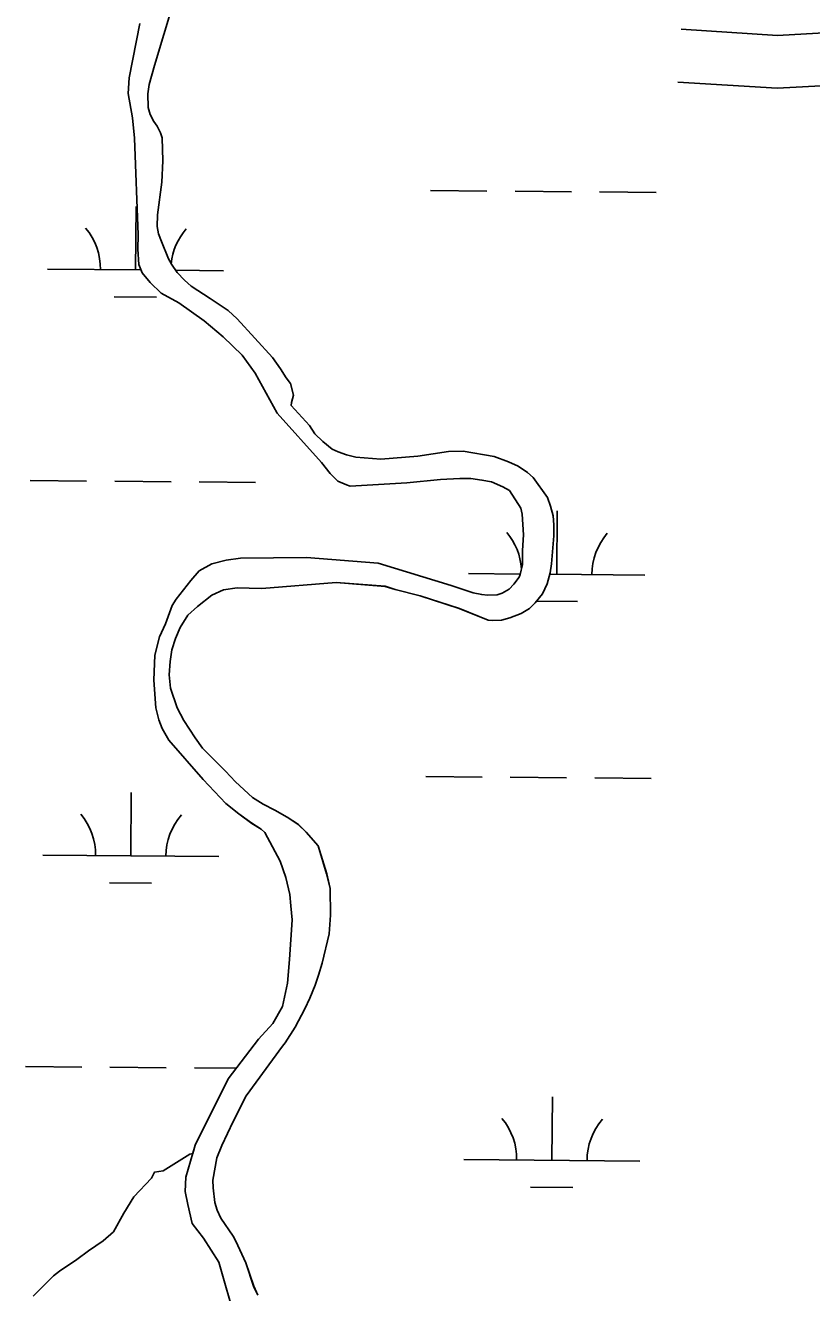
# Model space of a CAD drawing. Extents: x 3271442 to 3309282, y 752266 to 777610.
# Drawn here: x 3300526 to 3300972, y 770763 to 771482 of the extents above; entities that cross this region are included whole.
import ezdxf

# ---------------------------------------------------------------- set-up
doc = ezdxf.new("R2010")
doc.units = 0
for name, color, linetype in [('V-ROAD-CNTR', 7, 'Continuous'), ('V-SITE-VEGE', 7, 'Continuous'), ('V-WETL-SWMP', 7, 'Continuous')]:
    doc.layers.add(name, color=color, linetype=linetype)

msp = doc.modelspace()

# ---------------------------------------------------------------- linework, layer by layer
at = {"layer": 'V-ROAD-CNTR'}
for points in [[(3301551.78, 771162.34), (3301522.01, 771191.25), (3301491.34, 771206.56), (3301428.28, 771246.01), (3301384.27, 771267.42), (3301340.2, 771283.56), (3301291.82, 771294.45), (3301236.28, 771310.4), (3301195.32, 771326.46), (3301174.17, 771338.71), (3301163.23, 771351.77), (3301137.03, 771383.73), (3301098.42, 771422.76), (3301062.09, 771460.95), (3301038.76, 771474.55), (3301014.88, 771480.9), (3300982.67, 771477.88), (3300952.96, 771476.31), (3300898.23, 771479.78)], [(3301527.91, 771143.7), (3301504.44, 771166.49), (3301476.65, 771180.36), (3301413.73, 771219.73), (3301372.52, 771239.77), (3301331.71, 771254.72), (3301284.37, 771265.37), (3301226.64, 771281.95), (3301182.25, 771299.36), (3301154.56, 771315.4), (3301140.13, 771332.63), (3301114.72, 771363.62), (3301076.89, 771401.87), (3301043.3, 771437.18), (3301027.14, 771446.6), (3301012.35, 771450.53), (3300984.86, 771447.96), (3300952.81, 771446.26), (3300896.33, 771449.84)]]:
    msp.add_lwpolyline(points, dxfattribs=at)
at = {"layer": 'V-SITE-VEGE'}
for p, q in [((3300609.96, 771494.34), (3300599.31, 771459.18)), ((3300599.31, 771459.18), (3300596.22, 771448.45)), ((3300596.22, 771448.45), (3300595.6, 771443.12)), ((3300595.6, 771443.12), (3300595.73, 771435.42)), ((3300595.73, 771435.42), (3300596.92, 771431.47)), ((3300596.92, 771431.47), (3300598.91, 771427.42)), ((3300598.91, 771427.42), (3300600.73, 771424.69)), ((3300600.73, 771424.69), (3300602.72, 771420.91)), ((3300602.72, 771420.91), (3300603.74, 771418.15)), ((3300603.74, 771418.15), (3300604.04, 771405.15)), ((3300604.04, 771405.15), (3300603.39, 771392.91)), ((3300603.39, 771392.91), (3300601.09, 771374.37)), ((3300601.09, 771374.37), (3300600.78, 771367.85)), ((3300600.78, 771367.85), (3300601.58, 771363.63)), ((3300601.58, 771363.63), (3300603.19, 771359.3)), ((3300603.19, 771359.3), (3300607.23, 771349.47)), ((3300607.23, 771349.47), (3300608.94, 771346.34)), ((3300608.94, 771346.34), (3300612.15, 771341.67)), ((3300612.15, 771341.67), (3300616.28, 771337.29)), ((3300616.28, 771337.29), (3300620.11, 771333.97)), ((3300620.11, 771333.97), (3300630.83, 771327.02)), ((3300630.83, 771327.02), (3300641.16, 771320.06)), ((3300641.16, 771320.06), (3300646.23, 771315.45)), ((3300646.23, 771315.45), (3300666.36, 771293.41)), ((3300666.36, 771293.41), (3300670.83, 771286.92)), ((3300670.83, 771286.92), (3300674.05, 771281.84)), ((3300674.05, 771281.84), (3300676.55, 771278.74)), ((3300676.55, 771278.74), (3300678.23, 771272.02)), ((3300677.05, 771267.87), (3300676.96, 771266.27)), ((3300676.96, 771266.27), (3300687.31, 771254.93)), ((3300678.23, 771272.02), (3300677.05, 771267.87)), ((3300687.31, 771254.93), (3300690.39, 771250.12)), ((3300690.39, 771250.12), (3300694.79, 771245.75)), ((3300694.79, 771245.75), (3300700.11, 771241.41)), ((3300700.11, 771241.41), (3300703.48, 771239.8)), ((3300703.48, 771239.8), (3300708.32, 771238.23)), ((3300708.32, 771238.23), (3300713.68, 771236.95)), ((3300713.68, 771236.95), (3300727.8, 771235.7)), ((3300727.8, 771235.7), (3300748.72, 771237.46)), ((3300748.72, 771237.46), (3300766.17, 771240.04)), ((3300766.17, 771240.04), (3300774.53, 771240.19)), ((3300774.53, 771240.19), (3300792.16, 771237.32)), ((3300792.16, 771237.32), (3300800.24, 771234.14)), ((3300800.24, 771234.14), (3300805.76, 771231.67)), ((3300805.76, 771231.67), (3300811.06, 771228.13)), ((3300811.06, 771228.13), (3300814.35, 771225.32)), ((3300814.35, 771225.32), (3300822.43, 771214.03)), ((3300822.43, 771214.03), (3300824.19, 771209.05)), ((3300824.19, 771209.05), (3300825.7, 771203.52)), ((3300825.7, 771203.52), (3300826.01, 771198.35)), ((3300826.01, 771198.35), (3300826.08, 771192.24)), ((3300826.08, 771192.24), (3300824.75, 771176.39)), ((3300824.75, 771176.39), (3300823.86, 771171.18)), ((3300702.38, 771165.65), (3300660.26, 771162.38)), ((3300730.22, 771163.53), (3300702.38, 771165.65)), ((3300823.86, 771171.18), (3300822.21, 771164.88)), ((3300631.83, 771158.5), (3300623.68, 771152.12)), ((3300638.5, 771161.52), (3300631.83, 771158.5)), ((3300646.17, 771162.7), (3300638.5, 771161.52)), ((3300652.95, 771162.4), (3300646.17, 771162.7)), ((3300660.26, 771162.38), (3300652.95, 771162.4)), ((3300735.99, 771161.73), (3300730.22, 771163.53)), ((3300750.19, 771158.08), (3300735.99, 771161.73)), ((3300772.35, 771150.86), (3300750.19, 771158.08)), ((3300819.62, 771159.21), (3300815.4, 771154.16)), ((3300822.21, 771164.88), (3300819.62, 771159.21)), ((3300623.68, 771152.12), (3300618.13, 771147.15)), ((3300788.77, 771144.37), (3300772.35, 771150.86)), ((3300812.19, 771151), (3300807.5, 771148.05)), ((3300815.4, 771154.16), (3300812.19, 771151)), ((3300618.13, 771147.15), (3300613.85, 771140.24)), ((3300791.29, 771144.19), (3300788.77, 771144.37)), ((3300796.34, 771144.36), (3300791.29, 771144.19)), ((3300800.95, 771145.57), (3300796.34, 771144.36)), ((3300807.5, 771148.05), (3300800.95, 771145.57)), ((3300613.85, 771140.24), (3300611.27, 771133.91)), ((3300611.27, 771133.91), (3300609.23, 771127.46)), ((3300609.23, 771127.46), (3300608.26, 771120.79)), ((3300608.26, 771120.79), (3300607.58, 771113.2)), ((3300607.58, 771113.2), (3300608.36, 771105.79)), ((3300608.36, 771105.79), (3300612.19, 771094.49)), ((3300612.19, 771094.49), (3300615.89, 771087.44)), ((3300615.89, 771087.44), (3300622.46, 771077.57)), ((3300622.46, 771077.57), (3300626.64, 771071.6)), ((3300626.64, 771071.6), (3300639.69, 771058.62)), ((3300639.69, 771058.62), (3300645.21, 771052.56)), ((3300645.21, 771052.56), (3300654.94, 771043.59)), ((3300654.94, 771043.59), (3300660.91, 771039.94)), ((3300660.91, 771039.94), (3300667.66, 771036.45)), ((3300667.66, 771036.45), (3300674.7, 771032.43)), ((3300674.7, 771032.43), (3300680.96, 771028.26)), ((3300680.96, 771028.26), (3300685.35, 771024.02)), ((3300685.35, 771024.02), (3300692.25, 771016.15)), ((3300692.25, 771016.15), (3300697.04, 771000.24)), ((3300697.04, 771000.24), (3300699.04, 770992.07)), ((3300699.04, 770992.07), (3300699.15, 770976.8)), ((3300699.15, 770976.8), (3300698.44, 770966.29)), ((3300698.44, 770966.29), (3300694.48, 770949.68)), ((3300694.48, 770949.68), (3300692.45, 770942.84)), ((3300692.45, 770942.84), (3300690.52, 770937.07)), ((3300690.52, 770937.07), (3300687.57, 770929.8)), ((3300687.57, 770929.8), (3300684.59, 770923.59)), ((3300684.59, 770923.59), (3300679.1, 770913.18)), ((3300679.1, 770913.18), (3300673.42, 770904.35)), ((3300671.88, 770902.57), (3300651.31, 770874.26)), ((3300673.42, 770904.35), (3300671.88, 770902.57)), ((3300651.31, 770874.26), (3300643.96, 770859.8)), ((3300643.96, 770859.8), (3300637.51, 770846.17)), ((3300637.51, 770846.17), (3300634.69, 770839.17)), ((3300634.69, 770839.17), (3300632.33, 770826.47)), ((3300632.33, 770826.47), (3300632.61, 770821.96)), ((3300632.61, 770821.96), (3300633.55, 770813.76)), ((3300633.55, 770813.76), (3300634.89, 770809.42)), ((3300634.89, 770809.42), (3300636.91, 770804.84)), ((3300636.91, 770804.84), (3300643.89, 770794.58)), ((3300643.89, 770794.58), (3300645.45, 770791.71)), ((3300645.45, 770791.71), (3300651.17, 770779.55)), ((3300651.17, 770779.55), (3300655.6, 770766.29)), ((3300655.6, 770766.29), (3300657.89, 770761.18))]:
    msp.add_line(p, q, dxfattribs=at)
for points in [[(3300772.71, 771224.78), (3300761.64, 771224.24), (3300742.45, 771222.3), (3300710.38, 771220.41), (3300708.24, 771221.15), (3300703.43, 771223.28), (3300699.05, 771227.53), (3300694.11, 771233.89), (3300668.87, 771261.76), (3300656.36, 771284.5), (3300649.01, 771294.69), (3300638.21, 771305.26), (3300627.47, 771314.2), (3300613.1, 771324.48), (3300603.13, 771330.02), (3300596.89, 771336.01), (3300592.3, 771341.57), (3300590.35, 771346.23), (3300589.89, 771355.03), (3300590.11, 771363.02), (3300587.95, 771417.93), (3300586.75, 771429.46), (3300584.33, 771443.25), (3300584.84, 771452.24), (3300590.98, 771483.11)], [(3300530.4, 770760.6), (3300542, 770772.18), (3300545.32, 770774.67), (3300555.27, 770781.28), (3300561.9, 770786.24), (3300570.19, 770792.03), (3300575.99, 770797), (3300581.8, 770807.76), (3300587.6, 770816.86), (3300597.55, 770827.62), (3300599.21, 770830.93), (3300604.19, 770831.75), (3300619.34, 770841.11), (3300621.04, 770841.53), (3300622.44, 770846.2), (3300641.07, 770884.01), (3300658.43, 770906.45), (3300666.45, 770915.37), (3300671.99, 770925.01), (3300674.81, 770938.16), (3300675.99, 770951.74), (3300677.36, 770974.29), (3300676.77, 770982.1), (3300676.06, 770988.6), (3300673.79, 770998.15), (3300670.7, 771007.51), (3300662, 771023.86), (3300659.81, 771025.74), (3300654.48, 771028.98), (3300647.13, 771034.29), (3300639.75, 771040.24), (3300626.9, 771053.84), (3300607.39, 771076.18), (3300603.58, 771082.91), (3300601.78, 771087.74), (3300600.09, 771094.54), (3300598.91, 771110.32), (3300599.57, 771124.53), (3300602.16, 771134.9), (3300605.5, 771142.18), (3300609.4, 771152.59), (3300611.56, 771156.25), (3300620.01, 771166.81), (3300624.72, 771172.35), (3300631.93, 771176.35), (3300640.02, 771178.41), (3300648.13, 771179.5), (3300685.64, 771179.94), (3300726.2, 771176.73), (3300767.73, 771163.93), (3300780.27, 771159.79), (3300785.03, 771158.8), (3300788.31, 771158.42), (3300793.85, 771158.77), (3300796.58, 771159.68), (3300800.59, 771161.93), (3300803.27, 771164.8), (3300806.23, 771168.81), (3300806.83, 771170.3), (3300808.11, 771175.89), (3300808.17, 771183.88), (3300808.69, 771192.71), (3300807.97, 771204.59), (3300807.2, 771207.99), (3300800.83, 771217.89), (3300797.01, 771220.05), (3300790.56, 771222.77), (3300785.14, 771223.89), (3300778.92, 771224.66), (3300772.71, 771224.78)]]:
    msp.add_lwpolyline(points, dxfattribs=at)
at = {"layer": 'V-WETL-SWMP'}
for p, q in [((3300609.95, 771494.33), (3300599.31, 771459.18)), ((3300584.84, 771452.24), (3300590.98, 771483.11)), ((3300599.31, 771459.18), (3300596.22, 771448.45)), ((3300584.33, 771443.25), (3300584.84, 771452.24)), ((3300596.22, 771448.45), (3300595.6, 771443.12)), ((3300586.75, 771429.47), (3300584.33, 771443.25)), ((3300595.6, 771443.12), (3300595.72, 771435.42)), ((3300595.72, 771435.42), (3300596.92, 771431.47)), ((3300596.92, 771431.47), (3300598.91, 771427.42)), ((3300587.95, 771417.92), (3300586.75, 771429.47)), ((3300598.91, 771427.42), (3300600.73, 771424.69)), ((3300600.73, 771424.69), (3300602.72, 771420.91)), ((3300590.11, 771363.02), (3300587.95, 771417.92)), ((3300602.72, 771420.91), (3300603.74, 771418.15)), ((3300603.74, 771418.15), (3300604.04, 771405.15)), ((3300604.04, 771405.15), (3300603.39, 771392.91)), ((3300603.39, 771392.91), (3300601.09, 771374.37)), ((3300756, 771388.2), (3300788, 771387.93)), ((3300804, 771387.8), (3300835.99, 771387.54)), ((3300851.99, 771387.41), (3300883.99, 771387.14)), ((3300588.56, 771343.14), (3300588.85, 771379.14)), ((3300601.09, 771374.37), (3300600.78, 771367.85)), ((3300600.78, 771367.85), (3300601.58, 771363.63)), ((3300589.89, 771355.02), (3300590.11, 771363.02)), ((3300601.58, 771363.63), (3300603.19, 771359.3)), ((3300603.19, 771359.3), (3300607.24, 771349.47)), ((3300590.35, 771346.23), (3300589.89, 771355.02)), ((3300592.3, 771341.57), (3300590.35, 771346.23)), ((3300607.24, 771349.47), (3300608.94, 771346.34)), ((3300608.94, 771346.34), (3300612.15, 771341.67)), ((3300538.56, 771343.56), (3300591.65, 771343.12)), ((3300596.89, 771336.01), (3300592.3, 771341.57)), ((3300611.26, 771342.96), (3300638.56, 771342.73)), ((3300612.15, 771341.67), (3300616.28, 771337.29)), ((3300603.13, 771330.02), (3300596.89, 771336.01)), ((3300616.28, 771337.29), (3300620.11, 771333.96)), ((3300620.11, 771333.96), (3300630.83, 771327.02)), ((3300576.43, 771327.81), (3300600.43, 771327.62)), ((3300613.1, 771324.48), (3300603.13, 771330.02)), ((3300627.47, 771314.2), (3300613.1, 771324.48)), ((3300630.83, 771327.02), (3300641.16, 771320.06)), ((3300641.16, 771320.06), (3300646.23, 771315.45)), ((3300638.21, 771305.26), (3300627.47, 771314.2)), ((3300646.23, 771315.45), (3300666.36, 771293.41)), ((3300649.01, 771294.69), (3300638.21, 771305.26)), ((3300656.36, 771284.5), (3300649.01, 771294.69)), ((3300666.36, 771293.41), (3300670.83, 771286.92)), ((3300668.87, 771261.76), (3300656.36, 771284.5)), ((3300670.83, 771286.92), (3300674.05, 771281.85)), ((3300674.05, 771281.85), (3300676.55, 771278.74)), ((3300676.55, 771278.74), (3300678.23, 771272.02)), ((3300677.04, 771267.87), (3300676.96, 771266.27)), ((3300676.96, 771266.27), (3300687.31, 771254.93)), ((3300678.23, 771272.02), (3300677.04, 771267.87)), ((3300694.11, 771233.89), (3300668.87, 771261.76)), ((3300687.31, 771254.93), (3300690.39, 771250.12)), ((3300690.39, 771250.12), (3300694.79, 771245.75)), ((3300694.79, 771245.75), (3300700.11, 771241.41)), ((3300700.11, 771241.41), (3300703.49, 771239.8)), ((3300703.49, 771239.8), (3300708.32, 771238.23)), ((3300708.32, 771238.23), (3300713.68, 771236.95)), ((3300713.68, 771236.95), (3300727.8, 771235.7)), ((3300727.8, 771235.7), (3300748.72, 771237.46)), ((3300748.72, 771237.46), (3300766.17, 771240.04)), ((3300766.17, 771240.04), (3300774.53, 771240.19)), ((3300774.53, 771240.19), (3300792.16, 771237.32)), ((3300792.16, 771237.32), (3300800.24, 771234.14)), ((3300699.05, 771227.53), (3300694.11, 771233.89)), ((3300800.24, 771234.14), (3300805.76, 771231.67)), ((3300805.76, 771231.67), (3300811.06, 771228.13)), ((3300528.73, 771223.56), (3300560.73, 771223.3)), ((3300576.73, 771223.17), (3300608.72, 771222.9)), ((3300624.72, 771222.77), (3300656.72, 771222.51)), ((3300703.43, 771223.27), (3300699.05, 771227.53)), ((3300708.24, 771221.15), (3300703.43, 771223.27)), ((3300761.64, 771224.25), (3300742.45, 771222.3)), ((3300772.71, 771224.78), (3300761.64, 771224.25)), ((3300778.91, 771224.66), (3300772.71, 771224.78)), ((3300785.14, 771223.89), (3300778.91, 771224.66)), ((3300790.56, 771222.77), (3300785.14, 771223.89)), ((3300797.01, 771220.05), (3300790.56, 771222.77)), ((3300811.06, 771228.13), (3300814.34, 771225.32)), ((3300814.34, 771225.32), (3300822.43, 771214.03)), ((3300710.38, 771220.41), (3300708.24, 771221.15)), ((3300742.45, 771222.3), (3300710.38, 771220.41)), ((3300800.84, 771217.89), (3300797.01, 771220.05)), ((3300807.2, 771207.99), (3300800.84, 771217.89)), ((3300822.43, 771214.03), (3300824.19, 771209.04)), ((3300824.19, 771209.04), (3300825.7, 771203.51)), ((3300807.97, 771204.59), (3300807.2, 771207.99)), ((3300808.69, 771192.71), (3300807.97, 771204.59)), ((3300825.7, 771203.51), (3300826.01, 771198.34)), ((3300827.61, 771170.36), (3300827.91, 771206.35)), ((3300826.01, 771198.34), (3300826.08, 771192.24)), ((3300808.17, 771183.88), (3300808.69, 771192.71)), ((3300826.08, 771192.24), (3300824.75, 771176.39)), ((3300640.02, 771178.41), (3300648.14, 771179.5)), ((3300648.14, 771179.5), (3300685.64, 771179.94)), ((3300685.64, 771179.94), (3300726.2, 771176.73)), ((3300808.11, 771175.89), (3300808.17, 771183.88)), ((3300620.01, 771166.81), (3300624.72, 771172.35)), ((3300624.72, 771172.35), (3300631.93, 771176.35)), ((3300631.93, 771176.35), (3300640.02, 771178.41)), ((3300726.2, 771176.73), (3300767.73, 771163.93)), ((3300806.83, 771170.3), (3300808.11, 771175.89)), ((3300824.75, 771176.39), (3300823.86, 771171.18)), ((3300611.56, 771156.25), (3300620.01, 771166.81)), ((3300702.38, 771165.65), (3300660.26, 771162.38)), ((3300730.21, 771163.52), (3300702.38, 771165.65)), ((3300777.62, 771170.77), (3300806.89, 771170.53)), ((3300803.27, 771164.8), (3300806.23, 771168.81)), ((3300806.23, 771168.81), (3300806.83, 771170.3)), ((3300823.86, 771171.18), (3300822.21, 771164.88)), ((3300823.65, 771170.39), (3300877.61, 771169.94)), ((3300631.83, 771158.5), (3300623.68, 771152.12)), ((3300638.5, 771161.51), (3300631.83, 771158.5)), ((3300646.17, 771162.7), (3300638.5, 771161.51)), ((3300652.95, 771162.4), (3300646.17, 771162.7)), ((3300660.26, 771162.38), (3300652.95, 771162.4)), ((3300735.99, 771161.73), (3300730.21, 771163.52)), ((3300750.19, 771158.08), (3300735.99, 771161.73)), ((3300772.34, 771150.86), (3300750.19, 771158.08)), ((3300767.73, 771163.93), (3300780.27, 771159.78)), ((3300780.27, 771159.78), (3300785.03, 771158.8)), ((3300785.03, 771158.8), (3300788.31, 771158.42)), ((3300788.31, 771158.42), (3300793.84, 771158.77)), ((3300793.84, 771158.77), (3300796.59, 771159.68)), ((3300796.59, 771159.68), (3300800.59, 771161.93)), ((3300800.59, 771161.93), (3300803.27, 771164.8)), ((3300819.61, 771159.21), (3300815.4, 771154.16)), ((3300822.21, 771164.88), (3300819.61, 771159.21)), ((3300605.51, 771142.19), (3300609.4, 771152.59)), ((3300609.4, 771152.59), (3300611.56, 771156.25)), ((3300623.68, 771152.12), (3300618.13, 771147.15)), ((3300788.77, 771144.37), (3300772.34, 771150.86)), ((3300812.19, 771151), (3300807.5, 771148.05)), ((3300815.4, 771154.16), (3300812.19, 771151)), ((3300816.12, 771155.02), (3300839.49, 771154.83)), ((3300618.13, 771147.15), (3300613.85, 771140.23)), ((3300791.3, 771144.19), (3300788.77, 771144.37)), ((3300796.34, 771144.36), (3300791.3, 771144.19)), ((3300800.94, 771145.57), (3300796.34, 771144.36)), ((3300807.5, 771148.05), (3300800.94, 771145.57)), ((3300602.16, 771134.9), (3300605.51, 771142.19)), ((3300613.85, 771140.23), (3300611.27, 771133.91)), ((3300599.57, 771124.53), (3300602.16, 771134.9)), ((3300611.27, 771133.91), (3300609.23, 771127.46)), ((3300598.91, 771110.32), (3300599.57, 771124.53)), ((3300609.23, 771127.46), (3300608.26, 771120.79)), ((3300608.26, 771120.79), (3300607.58, 771113.2)), ((3300600.09, 771094.54), (3300598.91, 771110.32)), ((3300607.58, 771113.2), (3300608.36, 771105.78)), ((3300608.36, 771105.78), (3300612.19, 771094.49)), ((3300601.78, 771087.74), (3300600.09, 771094.54)), ((3300612.19, 771094.49), (3300615.88, 771087.44)), ((3300603.58, 771082.91), (3300601.78, 771087.74)), ((3300615.88, 771087.44), (3300622.46, 771077.57)), ((3300607.39, 771076.18), (3300603.58, 771082.91)), ((3300626.9, 771053.84), (3300607.39, 771076.18)), ((3300622.46, 771077.57), (3300626.64, 771071.6)), ((3300626.64, 771071.6), (3300639.69, 771058.62)), ((3300639.69, 771058.62), (3300645.21, 771052.56)), ((3300639.75, 771040.24), (3300626.9, 771053.84)), ((3300645.21, 771052.56), (3300654.94, 771043.59)), ((3300753.26, 771055.53), (3300785.26, 771055.27)), ((3300801.26, 771055.14), (3300833.25, 771054.87)), ((3300849.25, 771054.74), (3300881.25, 771054.48)), ((3300585.82, 771010.48), (3300586.11, 771046.48)), ((3300654.94, 771043.59), (3300660.91, 771039.94)), ((3300647.13, 771034.29), (3300639.75, 771040.24)), ((3300660.91, 771039.94), (3300667.66, 771036.45)), ((3300667.66, 771036.45), (3300674.7, 771032.43)), ((3300654.48, 771028.99), (3300647.13, 771034.29)), ((3300659.81, 771025.74), (3300654.48, 771028.99)), ((3300674.7, 771032.43), (3300680.95, 771028.26)), ((3300680.95, 771028.26), (3300685.35, 771024.02)), ((3300662, 771023.86), (3300659.81, 771025.74)), ((3300670.7, 771007.51), (3300662, 771023.86)), ((3300685.35, 771024.02), (3300692.25, 771016.15)), ((3300692.25, 771016.15), (3300697.03, 771000.24)), ((3300535.82, 771010.89), (3300635.82, 771010.07)), ((3300673.79, 770998.15), (3300670.7, 771007.51)), ((3300697.03, 771000.24), (3300699.03, 770992.07)), ((3300573.69, 770995.15), (3300597.69, 770994.95)), ((3300676.06, 770988.6), (3300673.79, 770998.15)), ((3300676.77, 770982.1), (3300676.06, 770988.6)), ((3300699.03, 770992.07), (3300699.15, 770976.8)), ((3300677.36, 770974.29), (3300676.77, 770982.1)), ((3300675.99, 770951.74), (3300677.36, 770974.29)), ((3300699.15, 770976.8), (3300698.44, 770966.29)), ((3300698.44, 770966.29), (3300694.48, 770949.68)), ((3300674.82, 770938.16), (3300675.99, 770951.74)), ((3300694.48, 770949.68), (3300692.45, 770942.84)), ((3300692.45, 770942.84), (3300690.52, 770937.07)), ((3300671.99, 770925.01), (3300674.82, 770938.16)), ((3300690.52, 770937.07), (3300687.57, 770929.79)), ((3300687.57, 770929.79), (3300684.59, 770923.59)), ((3300666.45, 770915.37), (3300671.99, 770925.01)), ((3300684.59, 770923.59), (3300679.1, 770913.17)), ((3300658.43, 770906.45), (3300666.45, 770915.37)), ((3300679.1, 770913.17), (3300673.42, 770904.35)), ((3300641.07, 770884.01), (3300658.43, 770906.45)), ((3300671.88, 770902.57), (3300651.31, 770874.26)), ((3300673.42, 770904.35), (3300671.88, 770902.57)), ((3300525.99, 770890.9), (3300557.99, 770890.64)), ((3300573.99, 770890.5), (3300605.98, 770890.24)), ((3300621.98, 770890.11), (3300645.63, 770889.91)), ((3300622.44, 770846.2), (3300641.07, 770884.01)), ((3300651.31, 770874.26), (3300643.96, 770859.8)), ((3300824.87, 770837.69), (3300825.17, 770873.69)), ((3300643.96, 770859.8), (3300637.51, 770846.17)), ((3300617.01, 770828.07), (3300622.44, 770846.2)), ((3300637.51, 770846.17), (3300634.69, 770839.17)), ((3300634.69, 770839.17), (3300632.33, 770826.47)), ((3300774.88, 770838.1), (3300874.87, 770837.28)), ((3300616.79, 770819.91), (3300617.01, 770828.07)), ((3300618.18, 770812.62), (3300616.79, 770819.91)), ((3300632.33, 770826.47), (3300632.61, 770821.96)), ((3300632.61, 770821.96), (3300633.55, 770813.76)), ((3300812.75, 770822.36), (3300836.75, 770822.16)), ((3300620.66, 770801.77), (3300618.18, 770812.62)), ((3300633.55, 770813.76), (3300634.89, 770809.42)), ((3300634.89, 770809.42), (3300636.9, 770804.84)), ((3300627.14, 770793.5), (3300620.66, 770801.77)), ((3300636.9, 770804.84), (3300643.89, 770794.58)), ((3300635.75, 770779.93), (3300627.14, 770793.5)), ((3300643.89, 770794.58), (3300645.45, 770791.71)), ((3300645.45, 770791.71), (3300651.17, 770779.55)), ((3300645.53, 770746), (3300635.75, 770779.93)), ((3300651.17, 770779.55), (3300655.59, 770766.29)), ((3300655.59, 770766.29), (3300657.89, 770761.18))]:
    msp.add_line(p, q, dxfattribs=at)
for centre, start, end in [((3300533.32, 771344.07), 358.75626, 40.29991), ((3300643.8, 771343.16), 138.75625, 174.22433), ((3300772.38, 771171.29), 3.52948, 40.29991), ((3300882.86, 771170.38), 138.75625, 180.29991), ((3300530.58, 771011.41), 358.75626, 40.29991), ((3300641.06, 771010.5), 138.75625, 180.29991), ((3300769.64, 770838.62), 358.75626, 40.29991), ((3300880.12, 770837.71), 138.75625, 180.29991)]:
    msp.add_arc(centre, 35.25, start, end, dxfattribs=at)

doc.saveas('drawing.dxf')
